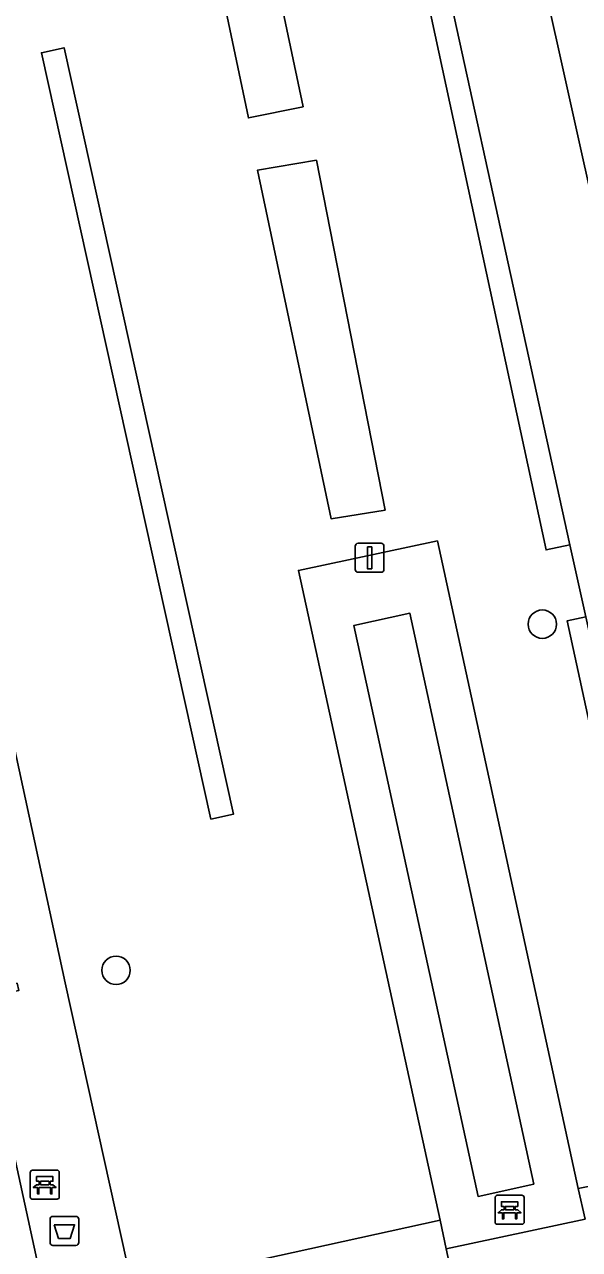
# Model space of a CAD drawing. Extents: x 160030 to 160839, y 385325 to 386450.
# Drawn here: x 160614.73 to 160633.84, y 386196.78 to 386238.92 of the extents above; entities that cross this region are included whole.
import ezdxf

# ---------------------------------------------------------------- set-up
doc = ezdxf.new("R2010")
doc.units = 0
for name, color, linetype in [('IMGEO_Afvalbak', 7, 'Continuous'), ('IMGEO_Bank', 7, 'Continuous'), ('IMGEO_Berm_groen', 7, 'Continuous'), ('IMGEO_Boom', 7, 'Continuous'), ('IMGEO_Groenvoorziening', 7, 'Continuous'), ('IMGEO_Haag', 7, 'Continuous'), ('IMGEO_Lichtmast', 7, 'Continuous'), ('IMGEO_Terreindeel_zand', 7, 'Continuous'), ('IMGEO_Voetpad_open', 7, 'Continuous')]:
    doc.layers.add(name, color=color, linetype=linetype)

msp = doc.modelspace()

# ---------------------------------------------------------------- linework, layer by layer
at = {"layer": 'IMGEO_Afvalbak'}
for p, q in [((160615.614, 386197.016), (160615.614, 386197.816)), ((160615.614, 386197.816), (160615.614, 386197.016)), ((160615.714, 386197.916), (160616.504, 386197.916)), ((160616.504, 386197.916), (160615.714, 386197.916)), ((160616.604, 386197.816), (160616.604, 386197.016)), ((160616.604, 386197.016), (160616.604, 386197.816)), ((160616.504, 386196.916), (160615.714, 386196.916)), ((160615.714, 386196.916), (160616.504, 386196.916))]:
    msp.add_line(p, q, dxfattribs=at)
msp.add_lwpolyline([(160615.757, 386197.63), (160616.461, 386197.63), (160616.312, 386197.16), (160615.906, 386197.16), (160615.757, 386197.63)], dxfattribs=at)
for centre, start, end in [((160615.714, 386197.816), 90, 180), ((160615.714, 386197.816), 90, 180), ((160616.504, 386197.816), 0, 90), ((160616.504, 386197.816), 360, 90), ((160615.714, 386197.016), 180, 270), ((160615.714, 386197.016), 180, 270), ((160616.504, 386197.016), 270, 0), ((160616.504, 386197.016), 270, 0)]:
    msp.add_arc(centre, 0.1, start, end, dxfattribs=at)
at = {"layer": 'IMGEO_Bank'}
for p, q in [((160615.007, 386199.506), (160615.848, 386199.506)), ((160615.848, 386199.506), (160615.007, 386199.506)), ((160614.932, 386198.581), (160614.932, 386199.422)), ((160614.932, 386199.422), (160614.932, 386198.581)), ((160615.241, 386199.012), (160615.241, 386199.118)), ((160615.285, 386199.118), (160615.285, 386199.012)), ((160615.573, 386199.124), (160615.291, 386199.124)), ((160615.579, 386199.012), (160615.579, 386199.118)), ((160615.623, 386199.118), (160615.623, 386199.012)), ((160615.932, 386199.431), (160615.932, 386198.59)), ((160615.932, 386198.59), (160615.932, 386199.431)), ((160615.629, 386198.904), (160615.236, 386198.904)), ((160615.291, 386199.006), (160615.573, 386199.006)), ((160631.009, 386198.642), (160631.85, 386198.642)), ((160631.85, 386198.642), (160631.009, 386198.642)), ((160615.857, 386198.506), (160615.016, 386198.506)), ((160615.016, 386198.506), (160615.857, 386198.506)), ((160630.934, 386197.717), (160630.934, 386198.558)), ((160630.934, 386198.558), (160630.934, 386197.717)), ((160631.243, 386198.148), (160631.243, 386198.254)), ((160631.287, 386198.254), (160631.287, 386198.148)), ((160631.575, 386198.26), (160631.293, 386198.26)), ((160631.581, 386198.148), (160631.581, 386198.254)), ((160631.625, 386198.254), (160631.625, 386198.148)), ((160631.934, 386198.567), (160631.934, 386197.726)), ((160631.934, 386197.726), (160631.934, 386198.567)), ((160631.631, 386198.04), (160631.238, 386198.04)), ((160631.293, 386198.142), (160631.575, 386198.142)), ((160631.859, 386197.642), (160631.018, 386197.642)), ((160631.018, 386197.642), (160631.859, 386197.642))]:
    msp.add_line(p, q, dxfattribs=at)
for points in [[(160615.235, 386199.124), (160615.149, 386199.124), (160615.149, 386199.285), (160615.712, 386199.285), (160615.712, 386199.124), (160615.629, 386199.124)], [(160615.179, 386198.904), (160615.037, 386198.904), (160615.149, 386199.006), (160615.235, 386199.006)], [(160615.229, 386198.897), (160615.229, 386198.69), (160615.186, 386198.69), (160615.186, 386198.897)], [(160615.629, 386199.006), (160615.712, 386199.006), (160615.824, 386198.904), (160615.685, 386198.904)], [(160615.679, 386198.897), (160615.679, 386198.69), (160615.635, 386198.69), (160615.635, 386198.897)], [(160631.237, 386198.26), (160631.151, 386198.26), (160631.151, 386198.421), (160631.714, 386198.421), (160631.714, 386198.26), (160631.631, 386198.26)], [(160631.181, 386198.04), (160631.039, 386198.04), (160631.151, 386198.142), (160631.237, 386198.142)], [(160631.231, 386198.033), (160631.231, 386197.826), (160631.188, 386197.826), (160631.188, 386198.033)], [(160631.631, 386198.142), (160631.714, 386198.142), (160631.826, 386198.04), (160631.687, 386198.04)], [(160631.681, 386198.033), (160631.681, 386197.826), (160631.637, 386197.826), (160631.637, 386198.033)]]:
    msp.add_lwpolyline(points, dxfattribs=at)
for centre, radius, start, end in [((160615.01, 386199.428), 0.0779, 92.4484, 184.2845), ((160615.01, 386199.428), 0.0779, 92.4484, 184.2845), ((160615.854, 386199.428), 0.0779, 2.4484, 94.2845), ((160615.854, 386199.428), 0.0779, 2.4484, 94.2845), ((160615.234, 386199.117), 0.00671, 2.8957, 87.1043), ((160615.291, 386199.117), 0.00671, 92.8957, 177.1043), ((160615.573, 386199.117), 0.00671, 2.8957, 87.1043), ((160615.63, 386199.117), 0.00671, 92.8957, 177.1043), ((160615.179, 386198.897), 0.00671, 2.8957, 87.1043), ((160615.236, 386198.897), 0.00671, 92.8957, 177.1043), ((160615.234, 386199.013), 0.00671, 272.8957, 357.1043), ((160615.291, 386199.013), 0.00671, 182.8957, 267.1043), ((160615.573, 386199.013), 0.00671, 272.8957, 357.1043), ((160615.63, 386199.013), 0.00671, 182.8957, 267.1043), ((160615.628, 386198.897), 0.00671, 2.8957, 87.1043), ((160615.685, 386198.897), 0.00671, 92.8957, 177.1043), ((160631.012, 386198.564), 0.0779, 92.4484, 184.2845), ((160631.012, 386198.564), 0.0779, 92.4484, 184.2845), ((160631.856, 386198.564), 0.0779, 2.4484, 94.2845), ((160631.856, 386198.564), 0.0779, 2.4484, 94.2845), ((160615.01, 386198.584), 0.0779, 182.4484, 274.2845), ((160615.01, 386198.584), 0.0779, 182.4484, 274.2845), ((160615.854, 386198.584), 0.0779, 272.4484, 4.2845), ((160615.854, 386198.584), 0.0779, 272.4484, 4.2845), ((160631.236, 386198.253), 0.00671, 2.8957, 87.1043), ((160631.293, 386198.253), 0.00671, 92.8957, 177.1043), ((160631.575, 386198.253), 0.00671, 2.8957, 87.1043), ((160631.632, 386198.253), 0.00671, 92.8957, 177.1043), ((160631.181, 386198.033), 0.00671, 2.8957, 87.1043), ((160631.238, 386198.033), 0.00671, 92.8957, 177.1043), ((160631.236, 386198.149), 0.00671, 272.8957, 357.1043), ((160631.293, 386198.149), 0.00671, 182.8957, 267.1043), ((160631.575, 386198.149), 0.00671, 272.8957, 357.1043), ((160631.632, 386198.149), 0.00671, 182.8957, 267.1043), ((160631.63, 386198.033), 0.00671, 2.8957, 87.1043), ((160631.687, 386198.033), 0.00671, 92.8957, 177.1043), ((160631.012, 386197.72), 0.0779, 182.4484, 274.2845), ((160631.012, 386197.72), 0.0779, 182.4484, 274.2845), ((160631.856, 386197.72), 0.0779, 272.4484, 4.2845), ((160631.856, 386197.72), 0.0779, 272.4484, 4.2845)]:
    msp.add_arc(centre, radius, start, end, dxfattribs=at)
at = {"layer": 'IMGEO_Berm_groen'}
msp.add_lwpolyline([(160620.344, 386296.773), (160625.705, 386271.858), (160629.116, 386256.081), (160630.468, 386250), (160634.527, 386231.74), (160642.041, 386197.613), (160642.485, 386197.646), (160645.016, 386198.179), (160623.193, 386298.283)], dxfattribs=at)
at = {"layer": 'IMGEO_Boom'}
for centre in [(160632.56, 386218.293), (160617.887, 386206.383)]:
    msp.add_circle(centre, 0.489, dxfattribs=at)
at = {"layer": 'IMGEO_Groenvoorziening'}
for points in [[(160592.559, 386313.901), (160606.569, 386250), (160609.331, 386237.384), (160616.14, 386205.955), (160618.449, 386195.457), (160629.038, 386197.781), (160624.161, 386220.142), (160628.947, 386221.154), (160633.799, 386198.875), (160635.633, 386199.243)], [(160635.016, 386211.004), (160633.41, 386218.406), (160634.055, 386218.545), (160633.574, 386220.71), (160633.506, 386221.021), (160632.691, 386220.846), (160626.688, 386248.674), (160627.415, 386248.831), (160627.159, 386250), (160627.118, 386250.188), (160626.296, 386250.012), (160621.457, 386272.588), (160622.175, 386272.742), (160621.844, 386274.248), (160621.105, 386274.086), (160617.489, 386290.6), (160618.216, 386290.759), (160617.898, 386292.204)]]:
    msp.add_lwpolyline(points, dxfattribs=at)
for points in [[(160624.327, 386236.093), (160621.388, 386250), (160620.054, 386256.311), (160618.057, 386256.608), (160619.444, 386250), (160622.444, 386235.712)], [(160624.327, 386236.093), (160622.444, 386235.712), (160619.444, 386250), (160618.057, 386256.608), (160620.054, 386256.311), (160621.388, 386250)], [(160627.415, 386248.831), (160626.688, 386248.674), (160632.691, 386220.846), (160633.506, 386221.021)], [(160615.316, 386237.954), (160621.152, 386211.585), (160621.933, 386211.757), (160616.097, 386238.126)], [(160621.152, 386211.585), (160615.316, 386237.954), (160616.097, 386238.126), (160621.933, 386211.757)], [(160627.145, 386222.215), (160624.786, 386234.254), (160622.751, 386233.909), (160625.29, 386221.919)], [(160627.145, 386222.215), (160625.29, 386221.919), (160622.751, 386233.909), (160624.786, 386234.254)], [(160628.947, 386221.154), (160624.161, 386220.142), (160629.038, 386197.781), (160629.247, 386196.803), (160634.031, 386197.825), (160633.799, 386198.875)], [(160632.273, 386199.02), (160628, 386218.668), (160626.076, 386218.25), (160630.349, 386198.601)], [(160632.273, 386199.02), (160630.349, 386198.601), (160626.076, 386218.25), (160628, 386218.668)], [(160634.055, 386218.545), (160633.41, 386218.406), (160635.016, 386211.004), (160635.697, 386211.151)]]:
    msp.add_lwpolyline(points, close=True, dxfattribs=at)
at = {"layer": 'IMGEO_Haag'}
for points in [[(160624.327, 386236.093), (160621.388, 386250), (160620.054, 386256.311), (160618.057, 386256.608), (160619.444, 386250), (160622.444, 386235.712)], [(160627.415, 386248.831), (160626.688, 386248.674), (160632.691, 386220.846), (160633.506, 386221.021)], [(160615.316, 386237.954), (160621.152, 386211.585), (160621.933, 386211.757), (160616.097, 386238.126)], [(160627.145, 386222.215), (160624.786, 386234.254), (160622.751, 386233.909), (160625.29, 386221.919)], [(160632.273, 386199.02), (160628, 386218.668), (160626.076, 386218.25), (160630.349, 386198.601)], [(160634.055, 386218.545), (160633.41, 386218.406), (160635.016, 386211.004), (160635.697, 386211.151)]]:
    msp.add_lwpolyline(points, close=True, dxfattribs=at)
at = {"layer": 'IMGEO_Lichtmast'}
for p, q in [((160626.118, 386220.176), (160626.118, 386220.976)), ((160626.118, 386220.976), (160626.118, 386220.176)), ((160626.218, 386221.076), (160627.008, 386221.076)), ((160627.008, 386221.076), (160626.218, 386221.076)), ((160627.108, 386220.976), (160627.108, 386220.176)), ((160627.108, 386220.176), (160627.108, 386220.976)), ((160627.008, 386220.076), (160626.218, 386220.076)), ((160626.218, 386220.076), (160627.008, 386220.076))]:
    msp.add_line(p, q, dxfattribs=at)
msp.add_lwpolyline([(160626.538, 386220.951), (160626.688, 386220.951), (160626.688, 386220.201), (160626.538, 386220.201), (160626.538, 386220.951)], dxfattribs=at)
for centre, start, end in [((160626.218, 386220.976), 90, 180), ((160626.218, 386220.976), 90, 180), ((160627.008, 386220.976), 0, 90), ((160627.008, 386220.976), 360, 90), ((160626.218, 386220.176), 180, 270), ((160626.218, 386220.176), 180, 270), ((160627.008, 386220.176), 270, 0), ((160627.008, 386220.176), 270, 0)]:
    msp.add_arc(centre, 0.1, start, end, dxfattribs=at)
at = {"layer": 'IMGEO_Terreindeel_zand'}
msp.add_lwpolyline([(160616.156, 386191.832), (160613.847, 386202.411), (160600.165, 386199.385), (160599.418, 386199.22), (160601.765, 386188.571)], close=True, dxfattribs=at)
at = {"layer": 'IMGEO_Voetpad_open'}
for points in [[(160629.921, 386193.652), (160629.247, 386196.803), (160629.038, 386197.781), (160618.449, 386195.457), (160616.14, 386205.955), (160609.331, 386237.384), (160606.569, 386250), (160592.559, 386313.901), (160605.01, 386316.658), (160607.018, 386317.103), (160611.353, 386318.063), (160610.12, 386321.851), (160606.28, 386321.011), (160604.098, 386320.526), (160599.946, 386319.602), (160592.094, 386355.942), (160594.855, 386356.545), (160589.717, 386365.169)], [(160610.12, 386321.851), (160611.353, 386318.063), (160613.974, 386309.543), (160615.412, 386303.915), (160617.898, 386292.204), (160618.216, 386290.759), (160621.844, 386274.248), (160622.175, 386272.742), (160627.118, 386250.188), (160627.159, 386250), (160627.415, 386248.831), (160633.506, 386221.021), (160633.574, 386220.71), (160634.055, 386218.545), (160635.697, 386211.151), (160637.323, 386203.832), (160638.459, 386198.773), (160639.294, 386194.81)], [(160674.536, 386048.012), (160668.056, 386077.361), (160667.736, 386078.847), (160663.41, 386099.237), (160654.083, 386141.2), (160657.315, 386141.904), (160656.922, 386143.72), (160653.668, 386142.971), (160652.072, 386150.282), (160655.299, 386151.025), (160654.791, 386153.384), (160651.561, 386152.635), (160642.263, 386196.109), (160642.836, 386196.175), (160645.338, 386196.693), (160645.016, 386198.179), (160642.485, 386197.646), (160642.041, 386197.613), (160634.527, 386231.74), (160630.468, 386250), (160629.116, 386256.081), (160625.705, 386271.858), (160620.344, 386296.773)], [(160605.814, 386241.346), (160609.619, 386223.858), (160610.531, 386224.058), (160610.563, 386223.912), (160610.596, 386223.766), (160609.682, 386223.566), (160613.561, 386205.738), (160614.48, 386205.939), (160614.536, 386205.683), (160603.735, 386203.316), (160602.695, 386208.058), (160600.779, 386207.649), (160601.821, 386202.897), (160599.506, 386202.39), (160600.165, 386199.385), (160613.847, 386202.411), (160616.156, 386191.832)]]:
    msp.add_lwpolyline(points, dxfattribs=at)
msp.add_lwpolyline([(160638.459, 386198.773), (160635.865, 386198.218), (160635.633, 386199.243), (160633.799, 386198.875), (160634.031, 386197.825), (160629.247, 386196.803), (160629.921, 386193.652), (160634.724, 386194.679), (160634.904, 386193.865), (160639.294, 386194.81)], close=True, dxfattribs=at)

doc.saveas('drawing.dxf')
